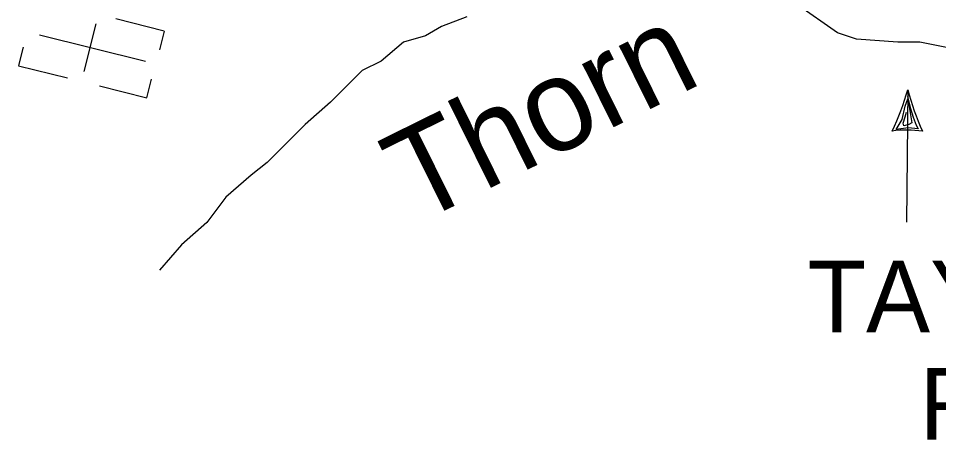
# Model space of a CAD drawing. Extents: x 1788175 to 1969470, y 584502 to 738744.
# Drawn here: x 1909068 to 1913817, y 639885 to 642062 of the extents above; entities that cross this region are included whole.
import ezdxf

# ---------------------------------------------------------------- set-up
doc = ezdxf.new("R2010")
doc.units = 0
for name, color, linetype in [('DESIGN - DRAINAGE - Bridges and Cross Drains Size Text', 7, 'Continuous'), ('DESIGN - ROW - Right-of-Way and Easement Labels', 7, 'Continuous'), ('DESIGN - TRANSPORTATION - Text', 7, 'Continuous'), ('DESIGN - UTILITIES - Cable (Underground) with Text', 7, 'Continuous')]:
    doc.layers.add(name, color=color, linetype=linetype)

msp = doc.modelspace()

# ---------------------------------------------------------------- linework, layer by layer
at = {"layer": 'DESIGN - ROW - Right-of-Way and Easement Labels'}
for p, q in [((1913658, 641693.7), (1913651.8, 641009.5)), ((1913657.6, 641658.5), (1913669.7, 641601.3)), ((1913628.9, 641539.2), (1913644.4, 641607.9)), ((1913644.4, 641607.9), (1913658.5, 641645.9)), ((1913658.5, 641645.9), (1913678.6, 641521.7)), ((1913645, 641552.8), (1913651.5, 641577.1)), ((1913669.7, 641601.3), (1913685.2, 641551.3)), ((1913597.8, 641487.6), (1913628.9, 641539.2)), ((1913635.1, 641521.1), (1913645, 641552.8)), ((1913637.1, 641506.3), (1913635.1, 641521.1)), ((1913663.7, 641513.4), (1913637.1, 641506.3)), ((1913678.6, 641521.7), (1913663.7, 641513.4)), ((1913685.2, 641551.3), (1913701.7, 641509.9)), ((1913701.7, 641509.9), (1913712.2, 641491.8)), ((1913660.3, 641496.5), (1913597.8, 641487.6)), ((1913712.2, 641491.8), (1913660.3, 641496.5))]:
    msp.add_line(p, q, dxfattribs=at)
for centre, radius, start, end in [((1912324, 642071.2), 1386.4, 334.7591, 344.1977), ((1915155.4, 642102.5), 1552.3, 195.2674, 203.6952), ((1913651.2, 640952.8), 532.3, 81.0507, 97.909)]:
    msp.add_arc(centre, radius, start, end, dxfattribs=at)
at = {"layer": 'DESIGN - TRANSPORTATION - Text'}
for points in [[(1914153.2, 641890.1), (1914080.8, 641890.1), (1913933.6, 641890.1), (1913884.6, 641906.5), (1913721, 641939.2), (1913606.6, 641939.2), (1913393.9, 641955.5), (1913295.8, 641988.2), (1913083.2, 642135.4)], [(1911382.4, 642070), (1911251.5, 642021), (1911169.8, 641971.9), (1911055.3, 641939.2), (1910940.8, 641841.1), (1910842.7, 641792), (1910679.1, 641628.5), (1910548.3, 641514), (1910482.9, 641448.6), (1910352.1, 641317.7), (1910270.3, 641252.3), (1910139.5, 641137.8), (1910041.3, 641007), (1909910.5, 640892.5), (1909796, 640761.7)]]:
    msp.add_lwpolyline(points, dxfattribs=at)
at = {"layer": 'DESIGN - UTILITIES - Cable (Underground) with Text'}
for p, q in [((1909467.4, 642033.3), (1909406.1, 641787.2)), ((1909821.2, 641996.6), (1909570.7, 642059.1)), ((1909821.2, 641996.4), (1909797, 641899.9)), ((1909092.3, 641913.9), (1909068.4, 641817.8)), ((1909068.2, 641817.2), (1909321.3, 641754.1)), ((1909731.1, 641652), (1909754.9, 641747.3)), ((1909487.1, 641712.8), (1909731.1, 641651.9))]:
    msp.add_line(p, q, dxfattribs=at)
msp.add_lwpolyline([(1909177.4, 641976.5), (1909723.7, 641840.2)], dxfattribs=at)

# ---------------------------------------------------------------- texts
at = {"layer": 'DESIGN - DRAINAGE - Bridges and Cross Drains Size Text'}
msp.add_text('Thorn', height=475, rotation=26.3122, dxfattribs=at).set_placement((1911119.3, 640994.7))
at = {"layer": 'DESIGN - ROW - Right-of-Way and Easement Labels'}
for s, p in [('TAYLOR', (1913140.9, 640440.3)), ('RD.', (1913718.8, 639885.3))]:
    msp.add_text(s, height=370, dxfattribs=at).set_placement(p)

doc.saveas('drawing.dxf')
